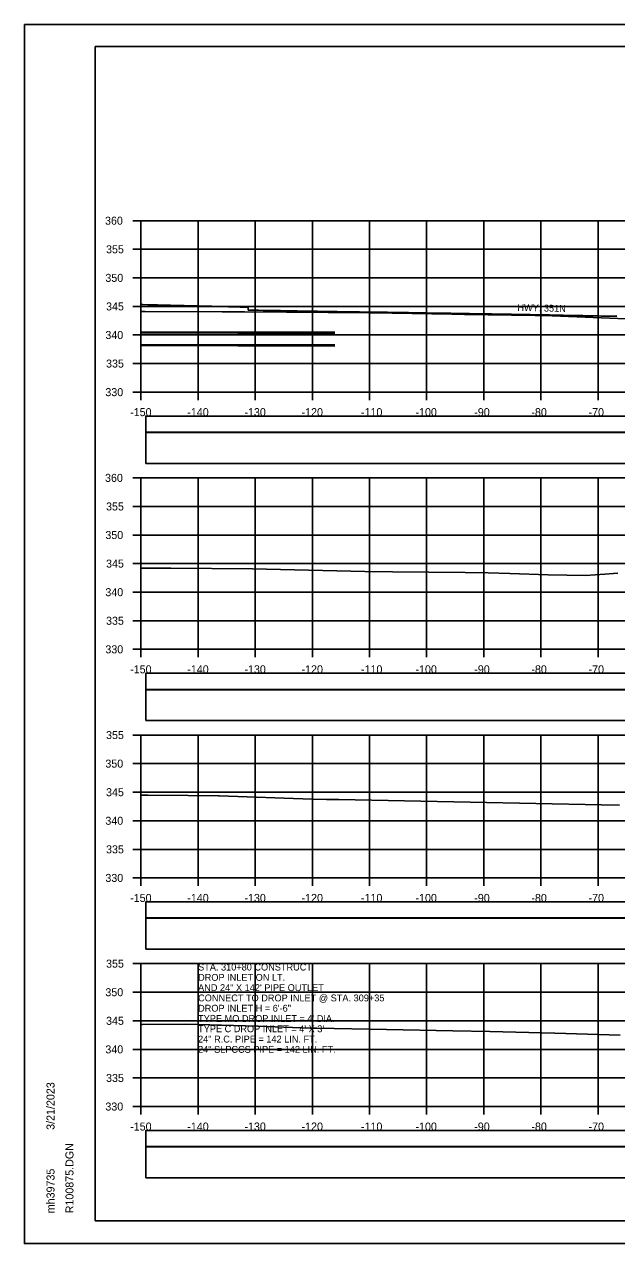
# Model space of a CAD drawing. Extents: x 1368122 to 1710785, y 373130 to 557566.
# Drawn here: x 1369185.2 to 1369288.8, y 374623.7 to 374837 of the extents above; entities that cross this region are included whole.
import ezdxf

# ---------------------------------------------------------------- set-up
doc = ezdxf.new("R2010")
doc.units = 0
for name, color, linetype in [('R_Axis', 7, 'Continuous'), ('R_Axis Annot', 7, 'Continuous'), ('R_Border', 7, 'Continuous'), ('R_Exist Surface', 7, 'Continuous'), ('R_Fin Surface', 7, 'Continuous'), ('R_Grid', 7, 'Continuous'), ('R_No Plot', 7, 'Continuous'), ('R_Water', 7, 'Continuous'), ('R_Water Annot', 7, 'Continuous')]:
    doc.layers.add(name, color=color, linetype=linetype)

msp = doc.modelspace()

# ---------------------------------------------------------------- linework, layer by layer
for points in [[(1369206.41, 374765.67), (1369504.71, 374765.67), (1369504.71, 374768.48), (1369206.41, 374768.48)], [(1369206.41, 374760.2), (1369504.71, 374760.2), (1369504.71, 374765.61), (1369206.41, 374765.61)], [(1369206.41, 374720.67), (1369504.71, 374720.67), (1369504.71, 374723.48), (1369206.41, 374723.48)], [(1369206.41, 374715.2), (1369504.71, 374715.2), (1369504.71, 374720.61), (1369206.41, 374720.61)], [(1369206.41, 374680.67), (1369504.71, 374680.67), (1369504.71, 374683.48), (1369206.41, 374683.48)], [(1369206.41, 374675.2), (1369504.71, 374675.2), (1369504.71, 374680.61), (1369206.41, 374680.61)], [(1369206.41, 374640.67), (1369504.71, 374640.67), (1369504.71, 374643.48), (1369206.41, 374643.48)], [(1369206.41, 374635.2), (1369504.71, 374635.2), (1369504.71, 374640.61), (1369206.41, 374640.61)]]:
    msp.add_lwpolyline(points, close=True)
at = {"layer": 'R_Axis'}
for p, q in [((1369204.16, 374802.68), (1369205.56, 374802.68)), ((1369205.56, 374772.68), (1369205.56, 374802.68)), ((1369204.16, 374797.68), (1369205.56, 374797.68)), ((1369204.16, 374792.68), (1369205.56, 374792.68)), ((1369204.16, 374787.68), (1369205.56, 374787.68)), ((1369204.16, 374782.68), (1369205.56, 374782.68)), ((1369204.16, 374777.68), (1369205.56, 374777.68)), ((1369204.16, 374772.68), (1369205.56, 374772.68)), ((1369205.56, 374772.68), (1369505.56, 374772.68)), ((1369205.56, 374771.28), (1369205.56, 374772.68)), ((1369215.56, 374771.28), (1369215.56, 374772.68)), ((1369225.56, 374771.28), (1369225.56, 374772.68)), ((1369235.56, 374771.28), (1369235.56, 374772.68)), ((1369245.56, 374771.28), (1369245.56, 374772.68)), ((1369255.56, 374771.28), (1369255.56, 374772.68)), ((1369265.56, 374771.28), (1369265.56, 374772.68)), ((1369275.56, 374771.28), (1369275.56, 374772.68)), ((1369285.56, 374771.28), (1369285.56, 374772.68)), ((1369204.16, 374757.68), (1369205.56, 374757.68)), ((1369205.56, 374727.68), (1369205.56, 374757.68)), ((1369204.16, 374752.68), (1369205.56, 374752.68)), ((1369204.16, 374747.68), (1369205.56, 374747.68)), ((1369204.16, 374742.68), (1369205.56, 374742.68)), ((1369204.16, 374737.68), (1369205.56, 374737.68)), ((1369204.16, 374732.68), (1369205.56, 374732.68)), ((1369204.16, 374727.68), (1369205.56, 374727.68)), ((1369205.56, 374727.68), (1369505.56, 374727.68)), ((1369205.56, 374726.28), (1369205.56, 374727.68)), ((1369215.56, 374726.28), (1369215.56, 374727.68)), ((1369225.56, 374726.28), (1369225.56, 374727.68)), ((1369235.56, 374726.28), (1369235.56, 374727.68)), ((1369245.56, 374726.28), (1369245.56, 374727.68)), ((1369255.56, 374726.28), (1369255.56, 374727.68)), ((1369265.56, 374726.28), (1369265.56, 374727.68)), ((1369275.56, 374726.28), (1369275.56, 374727.68)), ((1369285.56, 374726.28), (1369285.56, 374727.68)), ((1369204.16, 374712.68), (1369205.56, 374712.68)), ((1369205.56, 374687.68), (1369205.56, 374712.68)), ((1369204.16, 374707.68), (1369205.56, 374707.68)), ((1369204.16, 374702.68), (1369205.56, 374702.68)), ((1369204.16, 374697.68), (1369205.56, 374697.68)), ((1369204.16, 374692.68), (1369205.56, 374692.68)), ((1369204.16, 374687.68), (1369205.56, 374687.68)), ((1369205.56, 374687.68), (1369505.56, 374687.68)), ((1369205.56, 374686.28), (1369205.56, 374687.68)), ((1369215.56, 374686.28), (1369215.56, 374687.68)), ((1369225.56, 374686.28), (1369225.56, 374687.68)), ((1369235.56, 374686.28), (1369235.56, 374687.68)), ((1369245.56, 374686.28), (1369245.56, 374687.68)), ((1369255.56, 374686.28), (1369255.56, 374687.68)), ((1369265.56, 374686.28), (1369265.56, 374687.68)), ((1369275.56, 374686.28), (1369275.56, 374687.68)), ((1369285.56, 374686.28), (1369285.56, 374687.68)), ((1369204.16, 374672.68), (1369205.56, 374672.68)), ((1369205.56, 374647.68), (1369205.56, 374672.68)), ((1369204.16, 374667.68), (1369205.56, 374667.68)), ((1369204.16, 374662.68), (1369205.56, 374662.68)), ((1369204.16, 374657.68), (1369205.56, 374657.68)), ((1369204.16, 374652.68), (1369205.56, 374652.68)), ((1369204.16, 374647.68), (1369205.56, 374647.68)), ((1369205.56, 374647.68), (1369505.56, 374647.68)), ((1369205.56, 374646.28), (1369205.56, 374647.68)), ((1369215.56, 374646.28), (1369215.56, 374647.68)), ((1369225.56, 374646.28), (1369225.56, 374647.68)), ((1369235.56, 374646.28), (1369235.56, 374647.68)), ((1369245.56, 374646.28), (1369245.56, 374647.68)), ((1369255.56, 374646.28), (1369255.56, 374647.68)), ((1369265.56, 374646.28), (1369265.56, 374647.68)), ((1369275.56, 374646.28), (1369275.56, 374647.68)), ((1369285.56, 374646.28), (1369285.56, 374647.68))]:
    msp.add_line(p, q, dxfattribs=at)
at = {"layer": 'R_Border'}
for p, q in [((1369197.56, 374833.14), (1369513.74, 374833.14)), ((1369197.56, 374627.68), (1369197.56, 374833.14)), ((1369197.56, 374627.68), (1369197.56, 374627.68)), ((1369513.74, 374627.68), (1369197.56, 374627.68))]:
    msp.add_line(p, q, dxfattribs=at)
at = {"layer": 'R_Exist Surface'}
for points in [[(1369205.56, 374786.78), (1369206.29, 374786.78), (1369219.76, 374786.76), (1369223.7, 374786.76), (1369245.7, 374786.57), (1369245.76, 374786.57), (1369246.05, 374786.56), (1369259.95, 374786.34), (1369262.19, 374786.29), (1369274.57, 374786.07), (1369277.54, 374786.01), (1369277.55, 374786.01), (1369290.51, 374785.51)], [(1369205.56, 374741.9), (1369206.59, 374741.89), (1369210.79, 374741.88), (1369225.07, 374741.76), (1369230, 374741.67), (1369244.74, 374741.3), (1369249.57, 374741.25), (1369262.3, 374741.13), (1369266.33, 374741.05), (1369270.11, 374740.97), (1369276.81, 374740.71), (1369283.34, 374740.61), (1369286.74, 374740.85), (1369289.02, 374741.03)], [(1369205.56, 374702.15), (1369206.76, 374702.16), (1369213.82, 374702.13), (1369219.12, 374702.04), (1369219.25, 374702.04), (1369235.55, 374701.46), (1369238.01, 374701.42), (1369240.2, 374701.38), (1369286.16, 374700.46), (1369289.34, 374700.4)], [(1369205.56, 374662.04), (1369205.84, 374662.04), (1369213.39, 374662.12), (1369225.98, 374661.72), (1369235.16, 374661.42), (1369236.36, 374661.38), (1369248.56, 374661.15), (1369260.15, 374660.93), (1369266.6, 374660.8), (1369277.98, 374660.5), (1369289.41, 374660.19)]]:
    msp.add_lwpolyline(points, dxfattribs=at)
at = {"layer": 'R_Fin Surface'}
msp.add_lwpolyline([(1369205.56, 374787.99), (1369205.87, 374787.99), (1369206.79, 374787.97), (1369207.32, 374787.96), (1369207.6, 374787.95), (1369207.6, 374787.95), (1369207.61, 374787.95), (1369208.43, 374787.93), (1369209.69, 374787.9), (1369210.74, 374787.88), (1369211.77, 374787.85), (1369212.15, 374787.85), (1369212.65, 374787.83), (1369213.11, 374787.82), (1369213.84, 374787.8), (1369215.32, 374787.77), (1369215.9, 374787.75), (1369217.36, 374787.72), (1369217.7, 374787.71), (1369217.74, 374787.71), (1369217.95, 374787.7), (1369219.61, 374787.66), (1369219.77, 374787.65), (1369219.78, 374787.65), (1369219.99, 374787.65), (1369220.05, 374787.64), (1369220.89, 374787.62), (1369221.35, 374787.61), (1369221.76, 374787.6), (1369221.88, 374787.6), (1369221.9, 374787.6), (1369221.99, 374787.59), (1369222.46, 374787.58), (1369222.71, 374787.58), (1369222.91, 374787.57), (1369223.1, 374787.57), (1369223.35, 374787.56), (1369223.81, 374787.55), (1369223.85, 374787.55), (1369223.99, 374787.55), (1369223.99, 374787.55), (1369224, 374787.55), (1369224.35, 374787.54), (1369224.35, 374787.13), (1369224.35, 374787.04), (1369225.55, 374787.02), (1369225.99, 374787.01), (1369226.04, 374787.01), (1369226.14, 374787.01), (1369226.95, 374786.99), (1369227.77, 374786.98), (1369227.93, 374786.97), (1369228, 374786.97), (1369228.08, 374786.97), (1369228.3, 374786.97), (1369229.31, 374786.95), (1369229.99, 374786.94), (1369230, 374786.94), (1369230.46, 374786.93), (1369230.47, 374786.93), (1369231.96, 374786.9), (1369231.96, 374786.9), (1369231.99, 374786.9), (1369232.61, 374786.89), (1369232.63, 374786.89), (1369232.9, 374786.89), (1369233.91, 374786.87), (1369233.96, 374786.87), (1369233.98, 374786.87), (1369234.77, 374786.86), (1369234.79, 374786.86), (1369234.84, 374786.86), (1369235.91, 374786.84), (1369235.92, 374786.84), (1369236.39, 374786.83), (1369236.46, 374786.83), (1369236.95, 374786.82), (1369237, 374786.82), (1369237.85, 374786.81), (1369238.02, 374786.81), (1369238.14, 374786.8), (1369239.11, 374786.79), (1369239.15, 374786.79), (1369239.77, 374786.78), (1369239.91, 374786.78), (1369239.93, 374786.78), (1369241.26, 374786.76), (1369241.28, 374786.76), (1369241.67, 374786.75), (1369241.88, 374786.75), (1369241.89, 374786.75), (1369243.24, 374786.73), (1369243.46, 374786.72), (1369243.63, 374786.72), (1369243.79, 374786.72), (1369243.84, 374786.72), (1369245.46, 374786.69), (1369245.57, 374786.69), (1369245.68, 374786.69), (1369245.75, 374786.69), (1369245.85, 374786.69), (1369245.87, 374786.69), (1369247.37, 374786.67), (1369247.55, 374786.66), (1369247.72, 374786.66), (1369248.03, 374786.65), (1369248.63, 374786.65), (1369248.78, 374786.64), (1369249.39, 374786.64), (1369249.56, 374786.63), (1369249.6, 374786.63), (1369250.15, 374786.62), (1369250.18, 374786.62), (1369250.28, 374786.62), (1369250.36, 374786.62), (1369251.21, 374786.61), (1369251.55, 374786.6), (1369251.58, 374786.6), (1369252.36, 374786.59), (1369252.74, 374786.58), (1369253.4, 374786.57), (1369253.46, 374786.57), (1369254.13, 374786.56), (1369254.28, 374786.56), (1369254.46, 374786.56), (1369254.61, 374786.56), (1369254.82, 374786.55), (1369255.2, 374786.55), (1369255.35, 374786.54), (1369255.62, 374786.54), (1369256.87, 374786.52), (1369257.14, 374786.52), (1369257.24, 374786.51), (1369257.41, 374786.51), (1369258.69, 374786.5), (1369259, 374786.49), (1369259.11, 374786.49), (1369259.29, 374786.48), (1369259.35, 374786.48), (1369259.78, 374786.48), (1369260.26, 374786.47), (1369260.89, 374786.46), (1369260.97, 374786.46), (1369261.42, 374786.45), (1369261.83, 374786.44), (1369262.58, 374786.43), (1369262.74, 374786.43), (1369262.82, 374786.43), (1369263.08, 374786.42), (1369263.81, 374786.41), (1369263.81, 374786.41), (1369264.22, 374786.4), (1369264.65, 374786.4), (1369264.75, 374786.39), (1369265.48, 374786.39), (1369266.01, 374786.37), (1369266.26, 374786.37), (1369266.34, 374786.37), (1369266.47, 374786.37), (1369266.92, 374786.36), (1369267.99, 374786.34), (1369268.27, 374786.34), (1369268.31, 374786.34), (1369268.49, 374786.33), (1369268.7, 374786.33), (1369269.55, 374786.32), (1369270.06, 374786.31), (1369270.09, 374786.31), (1369270.42, 374786.3), (1369270.96, 374786.29), (1369271.11, 374786.29), (1369271.62, 374786.28), (1369271.83, 374786.28), (1369271.84, 374786.28), (1369272.18, 374786.27), (1369272.92, 374786.26), (1369273.22, 374786.25), (1369273.25, 374786.25), (1369273.4, 374786.25), (1369273.47, 374786.24), (1369273.66, 374786.24), (1369273.98, 374786.23), (1369274.2, 374786.23), (1369275.11, 374786.22), (1369275.24, 374786.22), (1369275.32, 374786.21), (1369275.65, 374786.2), (1369275.78, 374786.2), (1369276.3, 374786.19), (1369277.04, 374786.18), (1369277.06, 374786.18), (1369277.56, 374786.17), (1369278, 374786.16), (1369278.03, 374786.16), (1369278.25, 374786.16), (1369278.31, 374786.16), (1369278.42, 374786.15), (1369278.74, 374786.15), (1369278.94, 374786.15), (1369278.94, 374786.15), (1369278.96, 374786.14), (1369279.45, 374786.13), (1369280.2, 374786.12), (1369280.36, 374786.12), (1369280.67, 374786.11), (1369280.72, 374786.11), (1369280.76, 374786.11), (1369281.25, 374786.1), (1369282.01, 374786.09), (1369282.07, 374786.09), (1369282.49, 374786.08), (1369282.54, 374786.08), (1369282.62, 374786.07), (1369282.9, 374786.07), (1369283.24, 374786.06), (1369283.26, 374786.06), (1369283.7, 374786.06), (1369284.15, 374786.04), (1369284.58, 374786.03), (1369284.96, 374786.03), (1369285, 374786.03), (1369285.03, 374786.03), (1369285.42, 374786.02), (1369285.61, 374786.02), (1369285.71, 374786.01), (1369286.11, 374786), (1369286.5, 374786), (1369286.63, 374786), (1369286.89, 374785.99), (1369287.16, 374785.99), (1369287.37, 374785.98), (1369287.44, 374785.98), (1369287.53, 374785.98), (1369287.69, 374785.97), (1369287.98, 374785.97), (1369288.08, 374785.97), (1369288.14, 374785.96), (1369288.47, 374785.96), (1369288.85, 374785.95)], dxfattribs=at)
at = {"layer": 'R_Grid'}
for p, q in [((1369205.56, 374802.68), (1369505.56, 374802.68)), ((1369205.56, 374772.68), (1369205.56, 374802.68)), ((1369215.56, 374772.68), (1369215.56, 374802.68)), ((1369225.56, 374772.68), (1369225.56, 374802.68)), ((1369235.56, 374772.68), (1369235.56, 374802.68)), ((1369245.56, 374772.68), (1369245.56, 374802.68)), ((1369255.56, 374772.68), (1369255.56, 374802.68)), ((1369265.56, 374772.68), (1369265.56, 374802.68)), ((1369275.56, 374772.68), (1369275.56, 374802.68)), ((1369285.56, 374772.68), (1369285.56, 374802.68)), ((1369205.56, 374797.68), (1369505.56, 374797.68)), ((1369205.56, 374792.68), (1369505.56, 374792.68)), ((1369205.56, 374787.68), (1369505.56, 374787.68)), ((1369205.56, 374782.68), (1369505.56, 374782.68)), ((1369205.56, 374777.68), (1369505.56, 374777.68)), ((1369205.56, 374772.68), (1369505.56, 374772.68)), ((1369205.56, 374757.68), (1369505.56, 374757.68)), ((1369205.56, 374727.68), (1369205.56, 374757.68)), ((1369215.56, 374727.68), (1369215.56, 374757.68)), ((1369225.56, 374727.68), (1369225.56, 374757.68)), ((1369235.56, 374727.68), (1369235.56, 374757.68)), ((1369245.56, 374727.68), (1369245.56, 374757.68)), ((1369255.56, 374727.68), (1369255.56, 374757.68)), ((1369265.56, 374727.68), (1369265.56, 374757.68)), ((1369275.56, 374727.68), (1369275.56, 374757.68)), ((1369285.56, 374727.68), (1369285.56, 374757.68)), ((1369205.56, 374752.68), (1369505.56, 374752.68)), ((1369205.56, 374747.68), (1369505.56, 374747.68)), ((1369205.56, 374742.68), (1369505.56, 374742.68)), ((1369205.56, 374737.68), (1369505.56, 374737.68)), ((1369205.56, 374732.68), (1369505.56, 374732.68)), ((1369205.56, 374727.68), (1369505.56, 374727.68)), ((1369205.56, 374712.68), (1369505.56, 374712.68)), ((1369205.56, 374687.68), (1369205.56, 374712.68)), ((1369215.56, 374687.68), (1369215.56, 374712.68)), ((1369225.56, 374687.68), (1369225.56, 374712.68)), ((1369235.56, 374687.68), (1369235.56, 374712.68)), ((1369245.56, 374687.68), (1369245.56, 374712.68)), ((1369255.56, 374687.68), (1369255.56, 374712.68)), ((1369265.56, 374687.68), (1369265.56, 374712.68)), ((1369275.56, 374687.68), (1369275.56, 374712.68)), ((1369285.56, 374687.68), (1369285.56, 374712.68)), ((1369205.56, 374707.68), (1369505.56, 374707.68)), ((1369205.56, 374702.68), (1369505.56, 374702.68)), ((1369205.56, 374697.68), (1369505.56, 374697.68)), ((1369205.56, 374692.68), (1369505.56, 374692.68)), ((1369205.56, 374687.68), (1369505.56, 374687.68)), ((1369205.56, 374672.68), (1369505.56, 374672.68)), ((1369205.56, 374647.68), (1369205.56, 374672.68)), ((1369215.56, 374647.68), (1369215.56, 374672.68)), ((1369225.56, 374647.68), (1369225.56, 374672.68)), ((1369235.56, 374647.68), (1369235.56, 374672.68)), ((1369245.56, 374647.68), (1369245.56, 374672.68)), ((1369255.56, 374647.68), (1369255.56, 374672.68)), ((1369265.56, 374647.68), (1369265.56, 374672.68)), ((1369275.56, 374647.68), (1369275.56, 374672.68)), ((1369285.56, 374647.68), (1369285.56, 374672.68)), ((1369205.56, 374667.68), (1369505.56, 374667.68)), ((1369205.56, 374662.68), (1369505.56, 374662.68)), ((1369205.56, 374657.68), (1369505.56, 374657.68)), ((1369205.56, 374652.68), (1369505.56, 374652.68)), ((1369205.56, 374647.68), (1369505.56, 374647.68))]:
    msp.add_line(p, q, dxfattribs=at)
at = {"layer": 'R_No Plot'}
for p, q in [((1369185.16, 374837.03), (1369518.49, 374837.03)), ((1369205.56, 374783.25), (1369239.52, 374783.15)), ((1369205.56, 374780.83), (1369239.52, 374780.73)), ((1369185.16, 374623.7), (1369518.49, 374623.7))]:
    msp.add_line(p, q, dxfattribs=at)
for points in [[(1369185.15, 374837.03), (1369518.49, 374837.03), (1369518.49, 374623.69), (1369185.15, 374623.69)], [(1369431.48, 374833.14), (1369451.1, 374833.14), (1369451.1, 374823.26), (1369467.21, 374823.26), (1369490.41, 374823.26), (1369490.53, 374795.1), (1369513.74, 374795.1), (1369513.74, 374627.68), (1369197.56, 374627.68), (1369197.56, 374833.14)]]:
    msp.add_lwpolyline(points, close=True, dxfattribs=at)
at = {"layer": 'R_Water'}
for p, q in [((1369205.56, 374783.04), (1369239.52, 374782.94)), ((1369205.56, 374781.04), (1369239.52, 374780.94))]:
    msp.add_line(p, q, dxfattribs=at)

# ---------------------------------------------------------------- texts
at = {"layer": 'R_Axis Annot'}
for s, p in [('360', (1369199.27, 374801.98)), ('355', (1369199.45, 374796.98)), ('350', (1369199.33, 374791.98)), ('345', (1369199.45, 374786.98)), ('340', (1369199.33, 374781.98)), ('335', (1369199.45, 374776.98)), ('330', (1369199.33, 374771.98)), ('-150', (1369203.67, 374768.48)), ('-140', (1369213.67, 374768.48)), ('-130', (1369223.67, 374768.48)), ('-120', (1369233.67, 374768.48)), ('-110', (1369244.07, 374768.48)), ('-100', (1369253.61, 374768.48)), ('-90', (1369263.9, 374768.48)), ('-80', (1369273.9, 374768.48)), ('-70', (1369283.9, 374768.48)), ('360', (1369199.27, 374756.98)), ('355', (1369199.45, 374751.98)), ('350', (1369199.33, 374746.98)), ('345', (1369199.45, 374741.98)), ('340', (1369199.33, 374736.98)), ('335', (1369199.45, 374731.98)), ('330', (1369199.33, 374726.98)), ('-150', (1369203.67, 374723.48)), ('-140', (1369213.67, 374723.48)), ('-130', (1369223.67, 374723.48)), ('-120', (1369233.67, 374723.48)), ('-110', (1369244.07, 374723.48)), ('-100', (1369253.61, 374723.48)), ('-90', (1369263.9, 374723.48)), ('-80', (1369273.9, 374723.48)), ('-70', (1369283.9, 374723.48)), ('355', (1369199.45, 374711.98)), ('350', (1369199.33, 374706.98)), ('345', (1369199.45, 374701.98)), ('340', (1369199.33, 374696.98)), ('335', (1369199.45, 374691.98)), ('330', (1369199.33, 374686.98)), ('-150', (1369203.67, 374683.48)), ('-140', (1369213.67, 374683.48)), ('-130', (1369223.67, 374683.48)), ('-120', (1369233.67, 374683.48)), ('-110', (1369244.07, 374683.48)), ('-100', (1369253.61, 374683.48)), ('-90', (1369263.9, 374683.48)), ('-80', (1369273.9, 374683.48)), ('-70', (1369283.9, 374683.48)), ('355', (1369199.45, 374671.98)), ('350', (1369199.33, 374666.98)), ('345', (1369199.45, 374661.98)), ('340', (1369199.33, 374656.98)), ('335', (1369199.45, 374651.98)), ('330', (1369199.33, 374646.98)), ('-150', (1369203.67, 374643.48)), ('-140', (1369213.67, 374643.48)), ('-130', (1369223.67, 374643.48)), ('-120', (1369233.67, 374643.48)), ('-110', (1369244.07, 374643.48)), ('-100', (1369253.61, 374643.48)), ('-90', (1369263.9, 374643.48)), ('-80', (1369273.9, 374643.48)), ('-70', (1369283.9, 374643.48))]:
    msp.add_text(s, height=1.4, dxfattribs=at).set_placement(p)
at = {"layer": 'R_Border'}
for s, p in [('3/21/2023', (1369190.43, 374643.6)), ('R100875.DGN', (1369193.75, 374629)), ('mh39735', (1369190.43, 374629))]:
    msp.add_text(s, height=1.4, rotation=90, dxfattribs=at).set_placement(p)
at = {"layer": 'R_Fin Surface'}
msp.add_text('HWY. 351N', height=1.2, rotation=358.5568, dxfattribs=at).set_placement((1369271.44, 374786.91))
at = {"layer": 'R_Water Annot'}
for s, p in [('STA. 310+80 CONSTRUCT', (1369215.56, 374671.48)), ('DROP INLET ON LT.', (1369215.56, 374669.68)), ('AND 24" X 142\' PIPE OUTLET', (1369215.56, 374667.88)), ('CONNECT TO DROP INLET @ STA. 309+35', (1369215.56, 374666.08)), ("TYPE MO DROP INLET = 4' DIA.", (1369215.56, 374662.48)), ('DROP INLET H = 6\'-6"', (1369215.56, 374664.28)), ("TYPE C DROP INLET = 4' X 3'", (1369215.56, 374660.68)), ('24" R.C. PIPE = 142 LIN. FT.', (1369215.56, 374658.88)), ('24" SLPCCS PIPE = 142 LIN. FT.', (1369215.56, 374657.08))]:
    msp.add_text(s, height=1.2, dxfattribs=at).set_placement(p)

doc.saveas('drawing.dxf')
